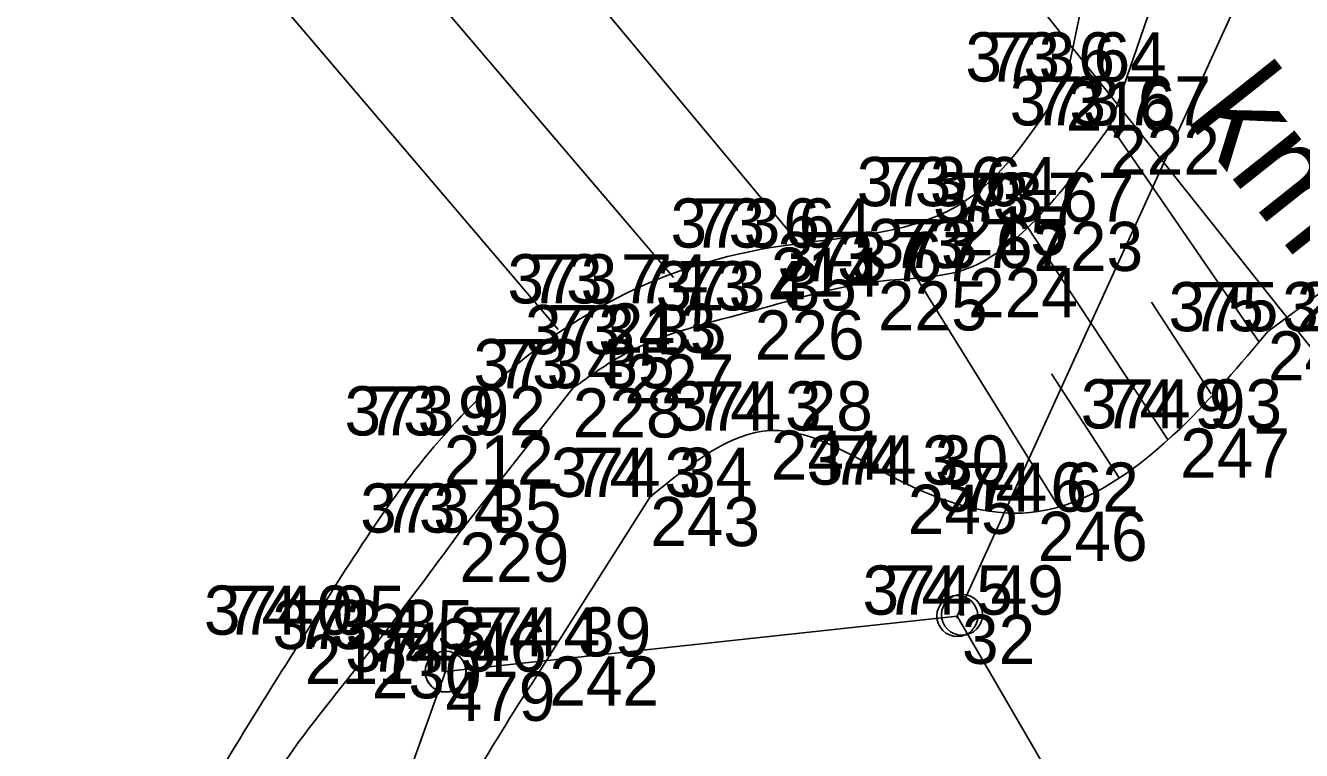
# Model space of a CAD drawing. Extents: x -514509 to -512782, y -1144610 to -1143439.
# Drawn here: x -513848.04 to -513816.93, y -1144039.29 to -1144021.61 of the extents above; entities that cross this region are included whole.
import ezdxf

# ---------------------------------------------------------------- set-up
doc = ezdxf.new("R2010")
doc.units = 0
for name, color, linetype in [('Vrstva 10', 7, 'Continuous'), ('Vrstva 25', 7, 'Continuous'), ('Vrstva 48', 7, 'Continuous'), ('Vrstva 57', 7, 'Continuous'), ('Vrstva 58', 7, 'Continuous'), ('Vrstva 59', 7, 'Continuous'), ('Vrstva 60', 7, 'Continuous'), ('Vrstva 8', 7, 'Continuous')]:
    doc.layers.add(name, color=color, linetype=linetype)

msp = doc.modelspace()

# ---------------------------------------------------------------- linework, layer by layer
at = {"layer": 'Vrstva 10'}
for p, q in [((-513811.589, -1144005.852), (-513825.323, -1144036.014)), ((-513811.589, -1144005.852), (-513825.323, -1144036.014)), ((-513825.323, -1144036.014), (-513837.8, -1144037.37)), ((-513825.323, -1144036.014), (-513837.8, -1144037.37)), ((-513825.335, -1144036.062), (-513825.312, -1144035.965)), ((-513825.335, -1144036.062), (-513825.312, -1144035.965)), ((-513825.335, -1144036.062), (-513825.312, -1144035.965)), ((-513825.26, -1144035.982), (-513825.16, -1144035.982)), ((-513825.26, -1144035.982), (-513825.16, -1144035.982)), ((-513825.26, -1144035.982), (-513825.16, -1144035.982)), ((-513825.26, -1144035.982), (-513825.16, -1144035.982)), ((-513837.8, -1144037.37), (-513843.176, -1144052.294)), ((-513837.8, -1144037.37), (-513843.176, -1144052.294)), ((-513837.85, -1144037.37), (-513837.75, -1144037.37)), ((-513837.85, -1144037.37), (-513837.75, -1144037.37)), ((-513837.85, -1144037.37), (-513837.75, -1144037.37)), ((-513837.846, -1144037.367), (-513837.746, -1144037.367)), ((-513837.846, -1144037.367), (-513837.746, -1144037.367)), ((-513837.846, -1144037.367), (-513837.746, -1144037.367)), ((-513837.846, -1144037.367), (-513837.746, -1144037.367))]:
    msp.add_line(p, q, dxfattribs=at)
for points in [[(-513843.915, -1144009.243), (-513829.224, -1144026.872)], [(-513846.268, -1144011.301), (-513832.24, -1144027.76)], [(-513848.443, -1144013.302), (-513835.051, -1144029.029)], [(-513822.677, -1144022.982), (-513821.7, -1144018.299)], [(-513820.285, -1144020.247), (-513821.598, -1144024.054)], [(-513817.982, -1144029.314), (-513821.598, -1144024.054)], [(-513820.198, -1144031.705), (-513823.638, -1144026.491)], [(-513817.75, -1144029.072), (-513814.117, -1144026.397)], [(-513822.849, -1144033.361), (-513826.345, -1144027.729)], [(-513819.132, -1144030.598), (-513820.586, -1144028.363)], [(-513821.375, -1144032.646), (-513823.029, -1144030.108)], [(-513834.697, -1144030.459), (-513837.458, -1144033.978)], [(-513835.273, -1144036.996), (-513832.813, -1144033.11)]]:
    msp.add_lwpolyline(points, dxfattribs=at)
for centre in [(-513825.323, -1144036.014), (-513825.323, -1144036.014), (-513825.323, -1144036.014), (-513825.21, -1144035.982), (-513825.21, -1144035.982), (-513825.21, -1144035.982), (-513825.21, -1144035.982), (-513837.8, -1144037.37), (-513837.8, -1144037.37), (-513837.8, -1144037.37), (-513837.796, -1144037.367), (-513837.796, -1144037.367), (-513837.796, -1144037.367), (-513837.796, -1144037.367)]:
    msp.add_circle(centre, 0.499, dxfattribs=at)
for points in [[(-513845.308, -1144070.464), (-513846.657, -1144059.071), (-513846.816, -1144049.844), (-513844.681, -1144042.416), (-513841.23, -1144036.465), (-513837.843, -1144031.609), (-513833.87, -1144028.39), (-513829.866, -1144027.031), (-513825.33, -1144026.018), (-513822.677, -1144022.982)], [(-513821.598, -1144024.054), (-513823.469, -1144026.403), (-513825.058, -1144027.533), (-513827.263, -1144027.855), (-513830.258, -1144028.56), (-513833.436, -1144029.628), (-513834.697, -1144030.459)], [(-513832.813, -1144033.11), (-513829.873, -1144031.49), (-513826.532, -1144032.808), (-513823.362, -1144033.468), (-513819.894, -1144031.445), (-513817.75, -1144029.072)], [(-513837.458, -1144033.978), (-513839.597, -1144036.817), (-513842.499, -1144040.845), (-513843.712, -1144043.478), (-513845.308, -1144046.792), (-513845.628, -1144050.955), (-513845.619, -1144055.421), (-513842.345, -1144062.157), (-513839.56, -1144070.379)], [(-513835.777, -1144069.038), (-513837.433, -1144058.873), (-513839.83, -1144048.308), (-513838.41, -1144042.505), (-513835.273, -1144036.996)]]:
    msp.add_spline(points, degree=3, dxfattribs=at)
at = {"layer": 'Vrstva 25'}
msp.add_lwpolyline([(-513837.475, -1144003.339), (-513808.985, -1144039.17)], dxfattribs=at)
at = {"layer": 'Vrstva 48'}
msp.add_line((-513825.26, -1144035.982), (-513825.16, -1144035.982), dxfattribs=at)
msp.add_circle((-513825.21, -1144035.982), 0.499, dxfattribs=at)
at = {"layer": 'Vrstva 60'}
for p, q in [((-513822.68, -1144022.98), (-513822.68, -1144022.98)), ((-513821.6, -1144024.05), (-513821.6, -1144024.05)), ((-513825.33, -1144026.02), (-513825.33, -1144026.02)), ((-513823.47, -1144026.4), (-513823.47, -1144026.4)), ((-513829.87, -1144027.03), (-513829.87, -1144027.03)), ((-513825.06, -1144027.53), (-513825.06, -1144027.53)), ((-513827.26, -1144027.85), (-513827.26, -1144027.85)), ((-513833.87, -1144028.39), (-513833.87, -1144028.39)), ((-513830.26, -1144028.56), (-513830.26, -1144028.56)), ((-513817.75, -1144029.07), (-513817.75, -1144029.07)), ((-513833.44, -1144029.63), (-513833.44, -1144029.63)), ((-513834.7, -1144030.46), (-513834.7, -1144030.46)), ((-513819.89, -1144031.44), (-513819.89, -1144031.44)), ((-513837.84, -1144031.61), (-513837.84, -1144031.61)), ((-513829.87, -1144031.49), (-513829.87, -1144031.49)), ((-513826.53, -1144032.81), (-513826.53, -1144032.81)), ((-513832.81, -1144033.11), (-513832.81, -1144033.11)), ((-513823.36, -1144033.47), (-513823.36, -1144033.47)), ((-513837.46, -1144033.98), (-513837.46, -1144033.98)), ((-513825.21, -1144035.98), (-513825.21, -1144035.98)), ((-513841.23, -1144036.47), (-513841.23, -1144036.47)), ((-513839.6, -1144036.82), (-513839.6, -1144036.82)), ((-513835.27, -1144037), (-513835.27, -1144037)), ((-513837.8, -1144037.37), (-513837.8, -1144037.37))]:
    msp.add_line(p, q, dxfattribs=at)
at = {"layer": 'Vrstva 8'}
msp.add_lwpolyline([(-513825.323, -1144036.014), (-513781.427, -1144111.593), (-513791.13, -1143992.447), (-513731.905, -1143978.943), (-513719.895, -1143975.826)], dxfattribs=at)

# ---------------------------------------------------------------- texts
at = {"layer": 'Vrstva 25'}
msp.add_text('km 41,856', height=2.5, rotation=308.4895, dxfattribs=at).set_placement((-513819.789, -1144023.883))
at = {"layer": 'Vrstva 57'}
for s, p in [('73 6 ', (-513824.604, -1144022.98)), ('73 7 ', (-513823.483, -1144024.05)), ('73 6 ', (-513827.254, -1144026.02)), ('73 7 ', (-513825.353, -1144026.4)), ('73 6 ', (-513831.794, -1144027.03)), ('73 7 ', (-513826.943, -1144027.53)), ('73 7 ', (-513829.143, -1144027.85)), ('73 7 ', (-513835.753, -1144028.39)), ('73 4 ', (-513832.143, -1144028.56)), ('75 3 ', (-513819.633, -1144029.07)), ('73 4 ', (-513835.323, -1144029.63)), ('73 4 ', (-513836.583, -1144030.46)), ('74 9 ', (-513821.778, -1144031.44)), ('73 9 ', (-513839.728, -1144031.61)), ('74 3 ', (-513831.753, -1144031.49)), ('74 3 ', (-513828.413, -1144032.81)), ('74 3 ', (-513834.693, -1144033.11)), ('74 6 ', (-513825.284, -1144033.47)), ('73 4 ', (-513839.343, -1144033.98)), ('74 5 ', (-513827.093, -1144035.98)), ('74 0 ', (-513843.178, -1144036.47)), ('73 4 ', (-513841.483, -1144036.82)), ('74 4 ', (-513837.153, -1144037)), ('74 5 ', (-513839.683, -1144037.37))]:
    msp.add_text(s, height=1.2, dxfattribs=at).set_placement(p)
at = {"layer": 'Vrstva 58'}
for s, p in [('373 64', (-513825.126, -1144022.98)), ('373 67', (-513824.046, -1144024.05)), ('373 64', (-513827.776, -1144026.02)), ('373 67', (-513825.916, -1144026.4)), ('373 64', (-513832.316, -1144027.03)), ('373 67', (-513827.506, -1144027.53)), ('373 67', (-513829.706, -1144027.85)), ('373 74', (-513836.291, -1144028.39)), ('373 35', (-513832.681, -1144028.56)), ('375 29', (-513820.174, -1144029.07)), ('373 35', (-513835.861, -1144029.63)), ('373 35', (-513837.121, -1144030.46)), ('374 93', (-513822.314, -1144031.44)), ('373 92', (-513840.264, -1144031.61)), ('374 28', (-513832.291, -1144031.49)), ('374 30', (-513828.99, -1144032.81)), ('374 34', (-513835.231, -1144033.11)), ('374 62', (-513825.806, -1144033.47)), ('373 35', (-513839.881, -1144033.98)), ('374 49', (-513827.634, -1144035.98)), ('374 05', (-513843.69, -1144036.47)), ('373 35', (-513842.021, -1144036.82)), ('374 39', (-513837.694, -1144037)), ('374 46', (-513840.246, -1144037.37))]:
    msp.add_text(s, height=1.2, dxfattribs=at).set_placement(p)
at = {"layer": 'Vrstva 59'}
for s, p in [('216', (-513822.68, -1144024.18)), ('222', (-513821.6, -1144025.25)), ('215', (-513825.33, -1144027.22)), ('223', (-513823.47, -1144027.6)), ('214', (-513829.87, -1144028.23)), ('224', (-513825.06, -1144028.73)), ('225', (-513827.26, -1144029.05)), ('213', (-513833.87, -1144029.59)), ('226', (-513830.26, -1144029.76)), ('248', (-513817.75, -1144030.27)), ('227', (-513833.44, -1144030.83)), ('228', (-513834.7, -1144031.66)), ('244', (-513829.87, -1144032.69)), ('247', (-513819.89, -1144032.64)), ('212', (-513837.84, -1144032.81)), ('245', (-513826.53, -1144034.01)), ('243', (-513832.81, -1144034.31)), ('246', (-513823.36, -1144034.67)), ('229', (-513837.46, -1144035.18)), ('32', (-513825.21, -1144037.18)), ('211', (-513841.23, -1144037.67)), ('230', (-513839.6, -1144038.02)), ('242', (-513835.27, -1144038.2)), ('479', (-513837.8, -1144038.57))]:
    msp.add_text(s, height=1.2, dxfattribs=at).set_placement(p)

doc.saveas('drawing.dxf')
